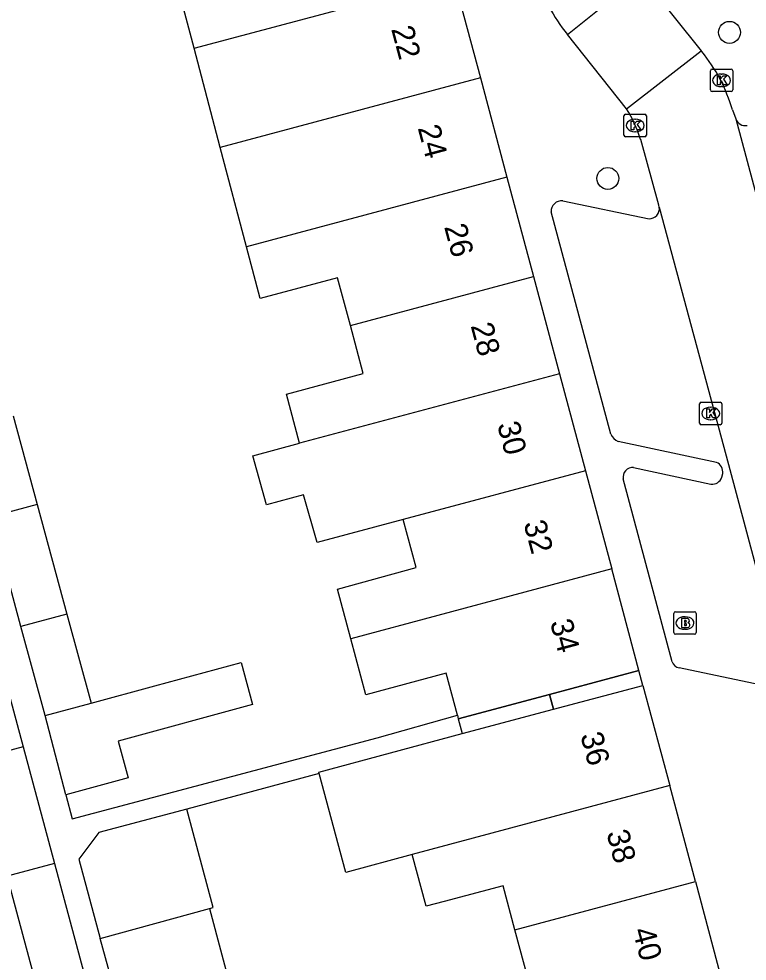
# Model space of a CAD drawing. Extents: x 162542 to 163144, y 380786 to 381511.
# Drawn here: x 162798.21 to 162830.7, y 380949.77 to 380991.8 of the extents above; entities that cross this region are included whole.
import ezdxf

# ---------------------------------------------------------------- set-up
doc = ezdxf.new("R2010")
doc.units = 0
for name, color, linetype in [('IMGEO_Boom', 7, 'Continuous'), ('IMGEO_Brandkraan', 7, 'Continuous'), ('IMGEO_Kolk', 7, 'Continuous'), ('IMGEO_Pand', 7, 'Continuous'), ('IMGEO_Pand_nummerreeks', 7, 'Continuous'), ('IMGEO_Pand_overbouw', 7, 'Continuous'), ('IMGEO_Rijbaan_lokaal_open', 7, 'Continuous'), ('IMGEO_Voetpad_open', 7, 'Continuous')]:
    doc.layers.add(name, color=color, linetype=linetype)

msp = doc.modelspace()

# ---------------------------------------------------------------- linework, layer by layer
at = {"layer": 'IMGEO_Boom'}
for centre in [(162829.911, 380991.201), (162824.482, 380984.686)]:
    msp.add_circle(centre, 0.489, dxfattribs=at)
at = {"layer": 'IMGEO_Brandkraan'}
for p, q in [((162827.422, 380964.427), (162827.422, 380965.279)), ((162827.497, 380965.353), (162828.349, 380965.353)), ((162827.91, 380965.133), (162827.935, 380965.133)), ((162828.423, 380965.279), (162828.423, 380964.427)), ((162828.349, 380964.353), (162827.497, 380964.353)), ((162827.933, 380964.573), (162827.908, 380964.573))]:
    msp.add_line(p, q, dxfattribs=at)
for points in [[(162827.422, 380964.427), (162827.422, 380965.279)], [(162827.497, 380965.353), (162828.349, 380965.353)], [(162828.423, 380965.279), (162828.423, 380964.427)], [(162827.77, 380965.053), (162827.77, 380964.653), (162827.983, 380964.653)], [(162828.001, 380965.053), (162827.77, 380965.053)], [(162827.949, 380964.972), (162827.895, 380964.972), (162827.895, 380964.896)], [(162827.895, 380964.896), (162827.948, 380964.896)], [(162827.957, 380964.82), (162827.895, 380964.82), (162827.895, 380964.739)], [(162827.895, 380964.739), (162827.957, 380964.739)], [(162828.349, 380964.353), (162827.497, 380964.353)]]:
    msp.add_lwpolyline(points, dxfattribs=at)
for centre, radius, start, end in [((162827.499, 380965.277), 0.0765, 91.552, 178.448), ((162827.499, 380965.277), 0.0765, 91.552, 178.448), ((162828.347, 380965.277), 0.0765, 1.552, 88.448), ((162828.347, 380965.277), 0.0765, 1.552, 88.448), ((162827.95, 380964.934), 0.0379, 267.8285, 90.9355), ((162827.958, 380964.779), 0.0404, 269.8759, 90.5077), ((162827.989, 380964.904), 0.251, 268.6676, 293.5347), ((162828.005, 380964.908), 0.145, 59.4692, 91.5367), ((162828.03, 380964.955), 0.0922, 285.5137, 58.1501), ((162828.035, 380964.763), 0.105, 301.3115, 78.989), ((162827.499, 380964.429), 0.0765, 181.552, 268.448), ((162827.499, 380964.429), 0.0765, 181.552, 268.448), ((162828.347, 380964.429), 0.0765, 271.552, 358.448), ((162828.347, 380964.429), 0.0765, 271.552, 358.448)]:
    msp.add_arc(centre, radius, start, end, dxfattribs=at)
for centre, major_axis, ratio, start_param, end_param in [((162827.909, 380964.853), (-0.387, 0.002), 0.722429, 4.712389, 7.853982), ((162827.934, 380964.853), (-0.39, 0.002), 0.717154, 1.570796, 4.712389)]:
    msp.add_ellipse(centre, major_axis=major_axis, ratio=ratio, start_param=start_param, end_param=end_param, dxfattribs=at)
at = {"layer": 'IMGEO_Kolk'}
for p, q in [((162829.056, 380988.635), (162829.056, 380989.487)), ((162829.131, 380989.561), (162829.983, 380989.561)), ((162830.057, 380989.487), (162830.057, 380988.635)), ((162829.544, 380989.341), (162829.569, 380989.341)), ((162829.567, 380988.781), (162829.542, 380988.781)), ((162829.983, 380988.561), (162829.131, 380988.561)), ((162825.202, 380986.621), (162825.202, 380987.473)), ((162825.277, 380987.547), (162826.129, 380987.547)), ((162826.203, 380987.473), (162826.203, 380986.621)), ((162825.69, 380987.327), (162825.715, 380987.327)), ((162826.129, 380986.547), (162825.277, 380986.547)), ((162825.713, 380986.767), (162825.688, 380986.767)), ((162828.571, 380973.776), (162828.571, 380974.628)), ((162828.646, 380974.702), (162829.498, 380974.702)), ((162829.059, 380974.482), (162829.084, 380974.482)), ((162829.572, 380974.628), (162829.572, 380973.776)), ((162829.082, 380973.922), (162829.057, 380973.922)), ((162829.498, 380973.702), (162828.646, 380973.702))]:
    msp.add_line(p, q, dxfattribs=at)
for points in [[(162829.056, 380988.635), (162829.056, 380989.487)], [(162829.131, 380989.561), (162829.983, 380989.561)], [(162830.057, 380989.487), (162830.057, 380988.635)], [(162829.377, 380989.261), (162829.5, 380989.261), (162829.5, 380989.11), (162829.63, 380989.261), (162829.794, 380989.261), (162829.648, 380989.11), (162829.801, 380988.861), (162829.649, 380988.861), (162829.564, 380989.025), (162829.5, 380988.958), (162829.5, 380988.861), (162829.377, 380988.861), (162829.377, 380989.261)], [(162829.983, 380988.561), (162829.131, 380988.561)], [(162825.202, 380986.621), (162825.202, 380987.473)], [(162825.277, 380987.547), (162826.129, 380987.547)], [(162826.203, 380987.473), (162826.203, 380986.621)], [(162825.523, 380987.247), (162825.646, 380987.247), (162825.646, 380987.096), (162825.776, 380987.247), (162825.94, 380987.247), (162825.794, 380987.096), (162825.947, 380986.847), (162825.795, 380986.847), (162825.71, 380987.011), (162825.646, 380986.944), (162825.646, 380986.847), (162825.523, 380986.847), (162825.523, 380987.247)], [(162826.129, 380986.547), (162825.277, 380986.547)], [(162828.571, 380973.776), (162828.571, 380974.628)], [(162828.646, 380974.702), (162829.498, 380974.702)], [(162828.892, 380974.402), (162829.015, 380974.402), (162829.015, 380974.251), (162829.145, 380974.402), (162829.309, 380974.402), (162829.163, 380974.251), (162829.316, 380974.002), (162829.164, 380974.002), (162829.079, 380974.166), (162829.015, 380974.099), (162829.015, 380974.002), (162828.892, 380974.002), (162828.892, 380974.402)], [(162829.572, 380974.628), (162829.572, 380973.776)], [(162829.498, 380973.702), (162828.646, 380973.702)]]:
    msp.add_lwpolyline(points, dxfattribs=at)
for centre, start, end in [((162829.133, 380989.485), 91.552, 178.448), ((162829.133, 380989.485), 91.552, 178.448), ((162829.981, 380989.485), 1.552, 88.448), ((162829.981, 380989.485), 1.552, 88.448), ((162829.133, 380988.637), 181.552, 268.448), ((162829.133, 380988.637), 181.552, 268.448), ((162829.981, 380988.637), 271.552, 358.448), ((162829.981, 380988.637), 271.552, 358.448), ((162825.279, 380987.471), 91.552, 178.448), ((162825.279, 380987.471), 91.552, 178.448), ((162826.127, 380987.471), 1.552, 88.448), ((162826.127, 380987.471), 1.552, 88.448), ((162825.279, 380986.623), 181.552, 268.448), ((162825.279, 380986.623), 181.552, 268.448), ((162826.127, 380986.623), 271.552, 358.448), ((162826.127, 380986.623), 271.552, 358.448), ((162828.648, 380974.626), 91.552, 178.448), ((162828.648, 380974.626), 91.552, 178.448), ((162829.496, 380974.626), 1.552, 88.448), ((162829.496, 380974.626), 1.552, 88.448), ((162828.648, 380973.778), 181.552, 268.448), ((162828.648, 380973.778), 181.552, 268.448), ((162829.496, 380973.778), 271.552, 358.448), ((162829.496, 380973.778), 271.552, 358.448)]:
    msp.add_arc(centre, 0.0765, start, end, dxfattribs=at)
for centre, major_axis, ratio, start_param, end_param in [((162829.543, 380989.061), (-0.387, 0.002), 0.722429, 4.712389, 7.853982), ((162829.568, 380989.061), (-0.39, 0.002), 0.717154, 1.570796, 4.712389), ((162825.689, 380987.047), (-0.387, 0.002), 0.722429, 4.712389, 7.853982), ((162825.714, 380987.047), (-0.39, 0.002), 0.717154, 1.570796, 4.712389), ((162829.058, 380974.202), (-0.387, 0.002), 0.722429, 4.712389, 7.853982), ((162829.083, 380974.202), (-0.39, 0.002), 0.717154, 1.570796, 4.712389)]:
    msp.add_ellipse(centre, major_axis=major_axis, ratio=ratio, start_param=start_param, end_param=end_param, dxfattribs=at)
at = {"layer": 'IMGEO_Pand'}
for points in [[(162806.024, 380990.492), (162805.494, 380992.501), (162804.819, 380994.9)], [(162806.024, 380990.492), (162817.611, 380993.594)], [(162817.611, 380993.594), (162818.795, 380989.167)], [(162807.194, 380986.062), (162806.024, 380990.492)], [(162818.795, 380989.167), (162807.194, 380986.062)], [(162818.795, 380989.167), (162819.98, 380984.74)], [(162808.365, 380981.631), (162807.194, 380986.062)], [(162819.98, 380984.74), (162808.365, 380981.631)], [(162819.98, 380984.74), (162821.165, 380980.313)], [(162812.996, 380978.126), (162812.426, 380980.258), (162808.971, 380979.334), (162808.365, 380981.631)], [(162812.996, 380978.126), (162821.165, 380980.313)], [(162821.165, 380980.313), (162822.326, 380975.975)], [(162810.729, 380972.871), (162810.143, 380975.061), (162813.571, 380975.978), (162812.996, 380978.126)], [(162822.326, 380975.975), (162810.729, 380972.871)], [(162822.326, 380975.975), (162823.484, 380971.649)], [(162797.95, 380974.098), (162799.023, 380970.143)], [(162815.359, 380969.474), (162811.518, 380968.446), (162810.911, 380970.566), (162809.249, 380970.119), (162808.65, 380972.315), (162810.729, 380972.871)], [(162823.484, 380971.649), (162815.359, 380969.474)], [(162823.484, 380971.649), (162824.657, 380967.268)], [(162799.023, 380970.143), (162796.974, 380969.587)], [(162799.023, 380970.143), (162800.35, 380965.253)], [(162798.299, 380964.704), (162796.974, 380969.587)], [(162813.012, 380964.151), (162812.418, 380966.369), (162815.931, 380967.336), (162815.359, 380969.474)], [(162824.657, 380967.268), (162813.012, 380964.151)], [(162825.869, 380962.736), (162824.657, 380967.268)], [(162800.35, 380965.253), (162798.299, 380964.704)], [(162800.35, 380965.253), (162801.428, 380961.277)], [(162799.38, 380960.722), (162798.299, 380964.704)], [(162796.994, 380964.537), (162798.394, 380959.331)], [(162817.769, 380960.739), (162817.269, 380962.61), (162813.681, 380961.65), (162813.012, 380964.151)], [(162801.428, 380961.277), (162804.268, 380962.047), (162808.128, 380963.094), (162808.637, 380961.215), (162802.639, 380959.589), (162803.085, 380957.942), (162800.308, 380957.189)], [(162817.769, 380960.739), (162817.812, 380960.58), (162821.886, 380961.67), (162825.869, 380962.736)], [(162811.607, 380958.146), (162811.59, 380958.208), (162817.988, 380959.92), (162822.063, 380961.011), (162826.048, 380962.068)], [(162826.048, 380962.068), (162827.242, 380957.606)], [(162799.38, 380960.722), (162801.428, 380961.277)], [(162800.308, 380957.189), (162799.38, 380960.722)], [(162798.394, 380959.331), (162796.291, 380958.771)], [(162798.394, 380959.331), (162799.794, 380954.126)], [(162815.754, 380954.526), (162812.788, 380953.731), (162811.607, 380958.146)], [(162827.242, 380957.606), (162815.754, 380954.526)], [(162828.387, 380953.331), (162827.242, 380957.606)], [(162805.701, 380956.553), (162801.771, 380955.512), (162800.881, 380954.316), (162801.843, 380950.786)], [(162806.711, 380952.113), (162806.876, 380952.157), (162805.701, 380956.553)], [(162820.333, 380951.172), (162819.807, 380953.138), (162817.183, 380952.437), (162816.371, 380952.22), (162815.754, 380954.526)], [(162799.794, 380954.126), (162797.692, 380953.565)], [(162799.794, 380954.126), (162801.193, 380948.921)], [(162799.092, 380948.361), (162797.692, 380953.565)], [(162820.333, 380951.172), (162828.387, 380953.331)], [(162828.387, 380953.331), (162829.557, 380948.959)], [(162801.843, 380950.786), (162806.711, 380952.113)], [(162806.711, 380952.113), (162807.872, 380947.765)], [(162803.02, 380946.469), (162801.843, 380950.786)], [(162818.083, 380945.883), (162817.533, 380947.942), (162820.952, 380948.856), (162820.333, 380951.172)]]:
    msp.add_lwpolyline(points, dxfattribs=at)
at = {"layer": 'IMGEO_Pand_overbouw'}
for points in [[(162826.048, 380962.068), (162825.869, 380962.736), (162821.886, 380961.67), (162822.063, 380961.011)], [(162822.063, 380961.011), (162821.886, 380961.67), (162817.812, 380960.58), (162817.988, 380959.92)]]:
    msp.add_lwpolyline(points, close=True, dxfattribs=at)
at = {"layer": 'IMGEO_Rijbaan_lokaal_open'}
for points in [[(162822.678, 380991.109), (162825.954, 380993.745)], [(162825.954, 380993.745), (162826.17, 380993.466), (162828.641, 380990.384)], [(162825.319, 380987.79), (162822.678, 380991.109)], [(162825.319, 380987.79), (162828.641, 380990.384)], [(162828.641, 380990.384), (162828.672, 380990.345)], [(162830.039, 380987.742), (162830.196, 380987.347)], [(162830.196, 380987.347), (162837.996, 380958.188)], [(162826.775, 380983.402), (162826.752, 380983.489), (162825.947, 380986.422)], [(162826.775, 380983.402), (162829.861, 380971.924), (162832.736, 380961.193)]]:
    msp.add_lwpolyline(points, dxfattribs=at)
for centre, radius, start, end in [((162829.117, 380996.296), 8.268, 198.198, 218.8563), ((162823.03, 380985.722), 7.294, 16.0802, 39.3335), ((162820.164, 380984.596), 6.064, 17.5289, 31.7875)]:
    msp.add_arc(centre, radius, start, end, dxfattribs=at)
at = {"layer": 'IMGEO_Voetpad_open'}
for points in [[(162822.471, 380983.688), (162826.319, 380982.889)], [(162824.616, 380973.272), (162821.953, 380983.199)], [(162829.332, 380972.021), (162824.941, 380972.958)], [(162825.634, 380971.791), (162829.082, 380971.053)], [(162829.562, 380971.354), (162829.611, 380971.526)], [(162827.352, 380963.129), (162825.165, 380971.279)], [(162826.048, 380962.068), (162825.869, 380962.736)], [(162832.105, 380961.917), (162827.658, 380962.852)], [(162800.308, 380957.189), (162800.588, 380956.117), (162814.194, 380959.734), (162817.769, 380960.739)], [(162811.607, 380958.146), (162805.701, 380956.553)]]:
    msp.add_lwpolyline(points, dxfattribs=at)
for centre, radius, start, end in [((162830.601, 380987.465), 0.422, 196.2376, 283.1217), ((162822.428, 380983.214), 0.476, 84.8574, 181.8435), ((162826.339, 380983.331), 0.442, 267.4287, 9.3042), ((162825.111, 380973.459), 0.529, 200.703, 251.2694), ((162829.133, 380971.583), 0.481, 353.2374, 65.577), ((162825.601, 380971.35), 0.442, 85.7255, 189.2941), ((162829.146, 380971.484), 0.436, 261.5777, 342.6046), ((162827.737, 380963.247), 0.403, 197.0571, 258.6383)]:
    msp.add_arc(centre, radius, start, end, dxfattribs=at)

# ---------------------------------------------------------------- texts
at = {"layer": 'IMGEO_Pand_nummerreeks'}
for s, rotation, p in [('22', 284.986, (162814.812, 380991.354)), ('24', 284.986, (162815.994, 380986.941)), ('26', 284.986, (162817.174, 380982.531)), ('28', 284.986, (162818.356, 380978.118)), ('30', 284.986, (162819.536, 380973.708)), ('32', 284.986, (162820.715, 380969.304)), ('34', 284.9884, (162821.896, 380964.891)), ('36', 284.9826, (162823.247, 380959.851)), ('38', 284.9826, (162824.413, 380955.496)), ('40', 284.9835, (162825.577, 380951.143))]:
    msp.add_text(s, height=1, rotation=rotation, dxfattribs=at).set_placement(p)

doc.saveas('drawing.dxf')
